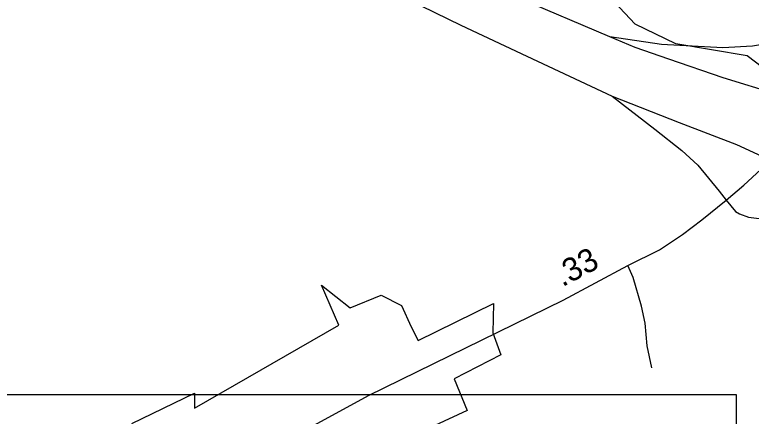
# Model space of a CAD drawing. Extents: x 2220236 to 2384410, y 720751 to 894131.
# Drawn here: x 2235895 to 2239837, y 745311 to 747459 of the extents above; entities that cross this region are included whole.
import ezdxf

# ---------------------------------------------------------------- set-up
doc = ezdxf.new("R2010")
doc.units = 0
for name, color, linetype in [('Exist Boundary Political City Limit New', 7, 'Continuous'), ('Exist Hydrographic Misc Water Feature', 7, 'Continuous'), ('Exist Road Non-System Type 51', 7, 'Continuous'), ('Exist Road Primary NC Attributed', 7, 'Continuous'), ('Exist Road Primary NC Service Mileage Hundredths English Label', 7, 'Continuous'), ('Exist Road Primary US Divided Attributed', 7, 'Continuous'), ('Exist Road Primary US Ramp 1 Lane  Attributed', 7, 'Continuous'), ('Map Preparation Boundary City Limit Buffer Line', 7, 'Continuous'), ('Map Preparation Inset Cut Line', 7, 'Continuous')]:
    doc.layers.add(name, color=color, linetype=linetype)

msp = doc.modelspace()

# ---------------------------------------------------------------- linework, layer by layer
at = {"layer": 'Exist Boundary Political City Limit New'}
msp.add_lwpolyline([(2236522, 745273.1), (2236857.2, 745434.7), (2236857.2, 745353.9), (2237629, 745798.1), (2237536, 746012.2), (2237689.8, 745891), (2237855.2, 745959.7), (2237964.5, 745903.1), (2238017, 745790.1), (2238053.2, 745717.4), (2238457.5, 745915.2), (2238453.2, 745757.8), (2238497, 745639.4), (2238247.2, 745511.4), (2238316, 745341.8), (2237697.8, 745055.1)], dxfattribs=at)
at = {"layer": 'Exist Hydrographic Misc Water Feature'}
msp.add_lwpolyline([(2239933.8, 747148.4), (2239815.7, 747239.4), (2239432.7, 747303), (2239214.7, 747409.2), (2238912.7, 747733.5), (2238593.8, 748022.2), (2238492.7, 748168.6), (2238408.6, 748278.6), (2238099.6, 748275), (2237916.7, 748331.3), (2237666.7, 748297.1), (2237550.7, 748246.9), (2237425.6, 748246.2), (2237241.7, 748341.9), (2237032.7, 748365.8), (2236940.7, 748433.3), (2236674.7, 748379.7), (2236567.7, 748270.4), (2236019.7, 748009.4), (2235886.7, 747956.4), (2235771.6, 747807.9), (2235464.7, 747646.9), (2235249.6, 747402), (2234867.5, 747275.4)], dxfattribs=at)
at = {"layer": 'Exist Road Non-System Type 51'}
msp.add_lwpolyline([(2239304, 745570.9), (2239280.3, 745688.5), (2239269.4, 745808.5), (2239249.3, 745899.8), (2239205.4, 746053.3), (2239176.9, 746116.9)], dxfattribs=at)
at = {"layer": 'Exist Road Primary NC Attributed'}
for points in [[(2239701.8, 746467.6), (2239797.3, 746546.7), (2239887.6, 746630.8), (2239940.3, 746681)], [(2236089.7, 743291.6), (2236091.7, 743884.7), (2236100.4, 744384.7), (2236135.7, 744463.5), (2236224.4, 744622.2), (2236298.7, 744711.4), (2236462.8, 744802.1), (2236705.2, 744893.4), (2237380.1, 745200.3), (2237789, 745422.4), (2238830.4, 745932.7), (2239176.9, 746116.9), (2239346, 746200.8), (2239469.3, 746283.8), (2239572.7, 746362.7), (2239701.8, 746467.6)]]:
    msp.add_lwpolyline(points, dxfattribs=at)
at = {"layer": 'Exist Road Primary US Divided Attributed'}
for points in [[(2239079.2, 747341.1), (2238592.2, 747548.6), (2238150.3, 747747.3), (2237620.8, 747997.2), (2237072.2, 748259.9), (2236698.6, 748435.1), (2236470.2, 748535.5), (2236233.2, 748644.4), (2235755, 748851.6), (2235522.3, 748954.1), (2235200, 749086.5), (2234966.3, 749181.4)], [(2234975.3, 749009.1), (2235159.4, 748926.3), (2235460.4, 748793.9), (2235782.8, 748640.1), (2236250.3, 748422.3), (2236589.7, 748249.2), (2237157.6, 747950.2), (2237648.6, 747713.1), (2238282.6, 747403.4), (2238634.8, 747236.8), (2239092.3, 747024.2)], [(2240216.2, 746965.7), (2239977.6, 747031.7), (2239687.3, 747121.5), (2239394.8, 747221.8), (2239215.5, 747283.8), (2239079.2, 747341.1)], [(2239092.3, 747024.2), (2239450.3, 746882.2), (2239757.7, 746764.7), (2239940.3, 746681)]]:
    msp.add_lwpolyline(points, dxfattribs=at)
at = {"layer": 'Exist Road Primary US Ramp 1 Lane  Attributed'}
for points in [[(2240417.2, 747235.1), (2240354.9, 747278.6), (2240298.6, 747304.1), (2240248.6, 747321.8), (2240206.3, 747328), (2240159.4, 747328), (2240129.5, 747323.7), (2240048.3, 747319.4), (2239928.8, 747304.5), (2239843.4, 747291.6), (2239685.4, 747281), (2239356.7, 747300.2), (2239079.2, 747341.1)], [(2239092.3, 747024.2), (2239320.4, 746846.3), (2239465.7, 746733.6), (2239550.3, 746654.3), (2239665.4, 746515.4), (2239701.8, 746467.6)], [(2239701.8, 746467.6), (2239752.3, 746406), (2239774.3, 746394.3), (2239822.5, 746376.6), (2239864.4, 746371.1), (2239930.4, 746365.5), (2240058.5, 746360.5), (2240384.2, 746361.2), (2240902, 746352.5)]]:
    msp.add_lwpolyline(points, dxfattribs=at)
at = {"layer": 'Map Preparation Boundary City Limit Buffer Line'}
msp.add_lwpolyline([(2236522, 745273.1), (2236857.2, 745434.7), (2236857.2, 745353.9), (2237629, 745798.1), (2237536, 746012.2), (2237689.8, 745891), (2237855.2, 745959.7), (2237964.5, 745903.1), (2238017, 745790.1), (2238053.2, 745717.4), (2238457.5, 745915.2), (2238453.2, 745757.8), (2238497, 745639.4), (2238247.2, 745511.4), (2238316, 745341.8), (2237697.8, 745055.1)], dxfattribs=at)
at = {"layer": 'Map Preparation Inset Cut Line'}
msp.add_lwpolyline([(2231448.3, 745428), (2239755.4, 745428), (2239755.4, 740165.1), (2231448.3, 740165.1), (2231448.3, 745428)], dxfattribs=at)
msp.add_lwpolyline([(2231448.3, 745428), (2239755.4, 745428), (2239755.4, 740165.1), (2231448.3, 740165.1), (2231448.3, 745428)], dxfattribs=at)

# ---------------------------------------------------------------- texts
at = {"layer": 'Exist Road Primary NC Service Mileage Hundredths English Label'}
msp.add_text('.33', height=125, rotation=27.9918, dxfattribs=at).set_placement((2238826.1, 746001.1))

doc.saveas('drawing.dxf')
